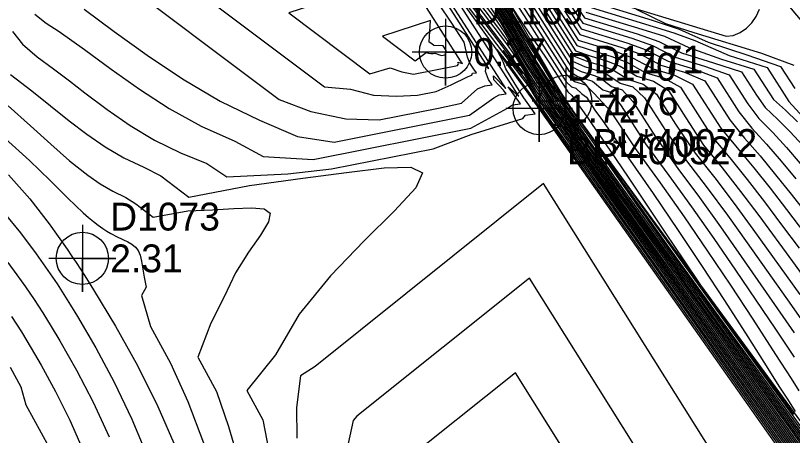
# Model space of a CAD drawing. Extents: x 2356077 to 2359823, y 225951 to 227822.
# Drawn here: x 2357516.8 to 2357586.5, y 226578.4 to 226616.1 of the extents above; entities that cross this region are included whole.
import ezdxf

# ---------------------------------------------------------------- set-up
doc = ezdxf.new("R2010")
doc.units = 0
for name, color, linetype in [('DTM Contours Major', 7, 'Continuous'), ('DTM Contours Minor', 7, 'Continuous'), ('Exist DTM Breakline', 7, 'Continuous'), ('Exist DTM Breakline Cogo Comment', 7, 'Continuous'), ('Exist DTM Breakline Cogo Elevation', 7, 'Continuous'), ('Exist DTM Breakline Cogo Number', 7, 'Continuous'), ('Exist DTM Breakline Cogo Point CELL', 7, 'Continuous'), ('Exist DTM Breakline Underwater', 7, 'Continuous'), ('Exist DTM Breakline Underwater Cogo Comment', 7, 'Continuous'), ('Exist DTM Breakline Underwater Cogo Elevation', 7, 'Continuous'), ('Exist DTM Breakline Underwater Cogo Number', 7, 'Continuous'), ('Exist DTM Breakline Underwater Cogo Point CELL', 7, 'Continuous'), ('Exist DTM Drainline', 7, 'Continuous'), ('Exist DTM Regular Point CELL', 7, 'Continuous'), ('Exist DTM Regular Point Cogo Elevation', 7, 'Continuous'), ('Exist DTM Regular Point Cogo Number', 7, 'Continuous'), ('Exist DTM Regular Point Underwater CELL', 7, 'Continuous'), ('Exist DTM Regular Point Underwater Cogo Elevation', 7, 'Continuous'), ('Exist DTM Regular Point Underwater Cogo Number', 7, 'Continuous')]:
    doc.layers.add(name, color=color, linetype=linetype)

msp = doc.modelspace()

# ---------------------------------------------------------------- linework, layer by layer
at = {"layer": 'DTM Contours Major'}
for points in [[(2357555.456, 226629.878), (2357566.789, 226611.993), (2357567.872, 226611.534), (2357568.923, 226611.214), (2357569.865, 226610.853), (2357571.069, 226610.037), (2357572.195, 226609.694), (2357573.258, 226608.725), (2357575.145, 226605.782), (2357577.029, 226603.05), (2357578.886, 226600.638), (2357580.701, 226598.17), (2357582.47, 226595.695), (2357586.453, 226590.054), (2357587.566, 226588.471)], [(2357548.839, 226628.934), (2357561.285, 226612.52), (2357561.687, 226611.836), (2357562.445, 226610.846), (2357563.55, 226608.996), (2357565.418, 226606.397), (2357567.452, 226603.532), (2357577.183, 226589.763), (2357583.101, 226581.413), (2357592.803, 226567.744)], [(2357524.517, 226620.56), (2357540.466, 226608.553), (2357543.284, 226607.5), (2357546.45, 226606.841), (2357549.443, 226606.729), (2357554.766, 226607.782), (2357556.83, 226608.237), (2357558.251, 226609.512), (2357558.911, 226609.796), (2357559.583, 226609.89), (2357559.262, 226610.35), (2357558.973, 226611.077), (2357559.048, 226611.516), (2357559.288, 226611.351), (2357552.52, 226621.904), (2357549.915, 226624.903), (2357548.097, 226628.268), (2357524.517, 226620.56)], [(2357557.632, 226621.579), (2357562.226, 226613.884), (2357563.558, 226611.701), (2357565.207, 226609.149), (2357565.487, 226608.689), (2357565.681, 226608.397), (2357565.855, 226608.098), (2357566.076, 226607.808), (2357566.289, 226607.496), (2357566.597, 226607.067), (2357568.432, 226604.396), (2357570.241, 226601.804), (2357573.93, 226596.684), (2357577.557, 226591.657), (2357578.489, 226590.341), (2357583.774, 226583.024), (2357588.922, 226575.871)], [(2357561.081, 226617.266), (2357561.982, 226615.887), (2357562.86, 226614.566), (2357563.727, 226613.281), (2357564.597, 226612.009), (2357565.475, 226610.661), (2357566.365, 226609.26), (2357566.745, 226608.928), (2357568.192, 226606.867), (2357568.573, 226606.318), (2357570.141, 226604.028), (2357571.795, 226601.575), (2357575.154, 226596.548), (2357576.755, 226594.158), (2357578.236, 226591.974), (2357579.098, 226590.724), (2357579.91, 226589.564), (2357580.691, 226588.462), (2357583.055, 226585.19), (2357586.628, 226580.272)], [(2357559.826, 226616.567), (2357562.668, 226611.808), (2357563.526, 226610.467), (2357564.551, 226608.912), (2357564.878, 226608.384), (2357565.138, 226607.954), (2357565.582, 226607.326), (2357565.9, 226606.891), (2357566.249, 226606.401), (2357567.376, 226604.774), (2357568.508, 226603.153), (2357569.678, 226601.495), (2357572.128, 226598.054), (2357583.831, 226581.677), (2357589.103, 226574.309)], [(2357568.078, 226616.935), (2357575.876, 226614.563), (2357577.772, 226613.877), (2357580.854, 226612.525), (2357584.266, 226611.441), (2357586.23, 226608.38), (2357587.492, 226606.964)], [(2357566.071, 226616.532), (2357567.445, 226614.396), (2357571.227, 226613.245), (2357572.837, 226612.654), (2357574.735, 226611.654), (2357576.852, 226611.01), (2357578.67, 226610.227), (2357580.916, 226606.725), (2357582.234, 226605.096), (2357583.638, 226603.496), (2357585.033, 226601.811), (2357586.438, 226600.05), (2357588.275, 226597.696)], [(2357516.113, 226607.991), (2357518.131, 226606.204), (2357519.953, 226604.55), (2357521.642, 226603.06), (2357523.263, 226601.765), (2357524.396, 226600.985), (2357525.535, 226600.317), (2357526.688, 226599.761), (2357527.575, 226599.183), (2357529.136, 226598.009), (2357532.256, 226598.55), (2357534.469, 226598.669), (2357536.37, 226598.776), (2357537.962, 226598.835), (2357539.102, 226598.731), (2357539.645, 226598.35), (2357539.489, 226597.565), (2357538.765, 226596.389), (2357537.705, 226594.856), (2357536.542, 226592.998), (2357535.508, 226590.848), (2357534.315, 226588.463), (2357533.158, 226585.424), (2357534.841, 226582.346), (2357535.909, 226579.183), (2357536.895, 226575.856)], [(2357516.413, 226589.077), (2357517.31, 226587.694), (2357518.199, 226586.245), (2357519.088, 226584.715), (2357520.386, 226582.334), (2357521.658, 226579.774), (2357522.861, 226577.054)]]:
    msp.add_lwpolyline(points, dxfattribs=at)
at = {"layer": 'DTM Contours Minor'}
for points in [[(2357522.945, 226616.67), (2357525.65, 226614.681), (2357528.603, 226612.552), (2357531.779, 226610.42), (2357535.152, 226608.424), (2357538.697, 226606.7), (2357542.099, 226605.229), (2357545.391, 226604.744), (2357557.535, 226607.147), (2357559.715, 226608.714), (2357560.221, 226608.996), (2357560.832, 226609.062), (2357560.59, 226609.408), (2357559.737, 226610.337), (2357559.707, 226610.692), (2357560.811, 226609.552), (2357546.867, 226631.292), (2357562.335, 226610.891), (2357560.564, 226612.97), (2357562.628, 226610.271), (2357563.385, 226609.004), (2357563.418, 226608.963), (2357565.27, 226606.365), (2357574.73, 226592.97), (2357581.938, 226582.789), (2357601.762, 226554.837)], [(2357554.903, 226630.068), (2357566.641, 226611.546), (2357567.573, 226611.078), (2357568.455, 226610.81), (2357569.237, 226610.531), (2357570.298, 226609.725), (2357571.247, 226609.436), (2357572.204, 226608.38), (2357574.243, 226605.2), (2357576.242, 226602.377), (2357578.187, 226599.768), (2357580.09, 226597.116), (2357581.942, 226594.472), (2357586.705, 226587.593)], [(2357549.754, 226629.139), (2357559.724, 226615.986), (2357560.706, 226614.559), (2357562.884, 226610.912), (2357563.511, 226609.938), (2357564.311, 226608.761), (2357564.638, 226608.252), (2357564.912, 226607.81), (2357565.392, 226607.131), (2357565.71, 226606.696), (2357566.039, 226606.233), (2357567.817, 226603.688), (2357569.726, 226600.983), (2357578.538, 226588.586), (2357584.333, 226580.459), (2357588.967, 226573.967)], [(2357556.194, 226629.395), (2357566.928, 226612.456), (2357568.169, 226611.99), (2357569.388, 226611.619), (2357570.474, 226611.2), (2357571.828, 226610.352), (2357573.139, 226609.954), (2357574.323, 226609.052), (2357576.055, 226606.352), (2357577.798, 226603.751), (2357579.569, 226601.529), (2357581.302, 226599.237), (2357582.996, 226596.918), (2357587.203, 226591.061)], [(2357549.128, 226629.023), (2357560.766, 226613.674), (2357561.588, 226612.548), (2357563.117, 226609.987), (2357563.466, 226609.415), (2357564.381, 226608.122), (2357564.677, 226607.679), (2357565.213, 226606.921), (2357565.825, 226606.067), (2357569.418, 226600.972), (2357575.673, 226592.132), (2357581.496, 226583.927), (2357589.364, 226572.868)], [(2357549.427, 226629.098), (2357560.245, 226614.829), (2357561.147, 226613.554), (2357562.999, 226610.452), (2357563.495, 226609.675), (2357564.202, 226608.651), (2357564.512, 226608.188), (2357564.797, 226607.741), (2357565.3, 226607.03), (2357565.613, 226606.599), (2357565.936, 226606.146), (2357568.301, 226602.775), (2357572.675, 226596.598), (2357579.934, 226586.376), (2357588.226, 226574.739)], [(2357554.18, 226628.429), (2357562.584, 226614.354), (2357564.231, 226611.657), (2357565.369, 226609.818), (2357565.789, 226609.145), (2357566.247, 226608.427), (2357566.626, 226607.857), (2357567.196, 226607.047), (2357568.108, 226605.78), (2357580.149, 226589.082), (2357593.175, 226570.978)], [(2357556.993, 226628.815), (2357567.06, 226612.929), (2357568.465, 226612.446), (2357569.85, 226612.025), (2357571.073, 226611.559), (2357572.576, 226610.671), (2357574.077, 226610.215), (2357575.398, 226609.364), (2357576.974, 226606.907), (2357578.555, 226604.466), (2357580.241, 226602.429), (2357581.891, 226600.311), (2357583.514, 226598.145), (2357586.54, 226594.017), (2357587.956, 226592.075)], [(2357559.359, 226625.763), (2357567.188, 226613.407), (2357568.762, 226612.902), (2357570.31, 226612.431), (2357571.665, 226611.924), (2357573.312, 226610.994), (2357575.01, 226610.478), (2357576.482, 226609.662), (2357579.329, 226605.223), (2357580.91, 226603.323), (2357582.478, 226601.378), (2357584.027, 226599.369), (2357585.568, 226597.319), (2357587.131, 226595.224)], [(2357560.087, 226625.296), (2357567.314, 226613.89), (2357570.77, 226612.838), (2357572.254, 226612.286), (2357574.035, 226611.32), (2357575.936, 226610.742), (2357577.574, 226609.948), (2357580.118, 226605.98), (2357581.576, 226604.211), (2357583.062, 226602.439), (2357584.534, 226600.59), (2357586.01, 226598.68), (2357587.71, 226596.449)], [(2357556.344, 226624.536), (2357562.068, 226614.952), (2357564.092, 226611.759), (2357566.123, 226608.417), (2357568.546, 226605.054), (2357570.887, 226601.69), (2357573.222, 226598.373), (2357575.571, 226595.099), (2357580.622, 226588.101), (2357584.447, 226582.825), (2357588.424, 226577.32)], [(2357532.92, 226618.455), (2357544.529, 226609.715), (2357546.852, 226609.496), (2357548.938, 226608.948), (2357550.99, 226608.854), (2357552.886, 226608.944), (2357554.552, 226609.295), (2357555.901, 226609.895), (2357557.426, 226610.627), (2357557.744, 226610.764), (2357557.826, 226610.942), (2357558.167, 226610.959), (2357557.941, 226611.284), (2357557.578, 226611.833), (2357557.366, 226612.358), (2357557.064, 226613.712), (2357555.961, 226615.432), (2357554.785, 226617.168), (2357552.918, 226619.114), (2357551.35, 226621.558), (2357550.083, 226624.065), (2357532.92, 226618.455)], [(2357556.779, 226623.542), (2357562.165, 226614.522), (2357564.115, 226611.493), (2357565.995, 226608.364), (2357568.308, 226605.155), (2357572.739, 226598.839), (2357574.905, 226595.796), (2357580.776, 226587.656), (2357586.11, 226580.275), (2357591.886, 226572.255)], [(2357518.51, 226616.224), (2357519.545, 226615.419), (2357520.69, 226614.66), (2357521.825, 226613.873), (2357522.966, 226613.056), (2357525.381, 226611.296), (2357527.914, 226609.498), (2357530.591, 226607.758), (2357533.438, 226606.167), (2357536.478, 226604.822), (2357539.013, 226603.435), (2357543.511, 226603.189), (2357557.672, 226605.991), (2357560.97, 226607.779), (2357561.414, 226608.082), (2357562.126, 226608.167), (2357561.599, 226608.923), (2357561.01, 226609.689), (2357561.97, 226608.853), (2357553.43, 226622.166), (2357562.903, 226609.673), (2357564.017, 226607.808), (2357565.069, 226606.319), (2357565.723, 226605.453), (2357568.038, 226602.199), (2357574.148, 226593.558), (2357583.703, 226580.04), (2357598.537, 226559.098)], [(2357557.195, 226622.578), (2357562.15, 226614.279), (2357563.586, 226611.902), (2357565.371, 226609.142), (2357565.623, 226608.725), (2357565.801, 226608.451), (2357565.954, 226608.189), (2357566.146, 226607.938), (2357566.335, 226607.661), (2357566.6, 226607.292), (2357568.604, 226604.375), (2357570.541, 226601.609), (2357578.409, 226590.707), (2357579.228, 226589.553), (2357584.016, 226582.937), (2357589.422, 226575.434)], [(2357559.271, 226622.492), (2357566.471, 226611.132), (2357567.271, 226610.624), (2357568.599, 226610.22), (2357569.512, 226609.418), (2357570.295, 226609.18), (2357571.167, 226608.009), (2357573.357, 226604.593), (2357575.44, 226601.74), (2357577.478, 226598.922), (2357579.476, 226596.07), (2357581.422, 226593.235), (2357585.012, 226587.94), (2357586.709, 226585.417)], [(2357558.07, 226620.578), (2357562.306, 226613.484), (2357563.543, 226611.476), (2357565.064, 226609.121), (2357565.359, 226608.638), (2357565.563, 226608.34), (2357565.754, 226608.008), (2357566.001, 226607.687), (2357566.229, 226607.351), (2357566.564, 226606.882), (2357568.24, 226604.444), (2357569.905, 226602.06), (2357571.579, 226599.712), (2357576.703, 226592.61), (2357577.771, 226591.106), (2357583.524, 226583.121), (2357590.089, 226573.985)], [(2357541.322, 226616.349), (2357548.591, 226610.876), (2357550.416, 226611.408), (2357551.462, 226611.047), (2357552.528, 226610.841), (2357556.466, 226611.62), (2357556.534, 226611.695), (2357556.551, 226611.787), (2357556.5, 226611.908), (2357556.917, 226611.79), (2357556.747, 226612.038), (2357553.684, 226616.813), (2357552.324, 226617.051), (2357552.069, 226619.862), (2357541.322, 226616.349)], [(2357558.508, 226619.576), (2357562.389, 226613.078), (2357563.534, 226611.237), (2357564.932, 226609.075), (2357565.236, 226608.58), (2357565.474, 226608.172), (2357565.653, 226607.92), (2357565.921, 226607.572), (2357566.157, 226607.222), (2357566.508, 226606.73), (2357568.035, 226604.511), (2357569.56, 226602.328), (2357571.112, 226600.135), (2357575.85, 226593.56), (2357577.053, 226591.873), (2357586.365, 226578.914), (2357591.077, 226572.343)], [(2357560.666, 226619.59), (2357563.676, 226614.861), (2357566.246, 226610.805), (2357566.963, 226610.171), (2357567.948, 226609.872), (2357568.734, 226609.108), (2357569.454, 226608.331), (2357570.184, 226607.554), (2357572.513, 226604.035), (2357574.676, 226601.07), (2357576.814, 226598.03), (2357578.916, 226594.953), (2357580.972, 226591.875), (2357582.972, 226588.835), (2357585.034, 226585.663), (2357586.419, 226583.508), (2357587.126, 226582.397)], [(2357558.947, 226618.574), (2357562.476, 226612.664), (2357563.53, 226610.987), (2357564.806, 226609.019), (2357565.116, 226608.517), (2357565.362, 226608.1), (2357565.551, 226607.832), (2357565.838, 226607.462), (2357566.077, 226607.103), (2357566.434, 226606.604), (2357567.821, 226604.591), (2357569.21, 226602.602), (2357570.632, 226600.592), (2357572.077, 226598.567), (2357575.013, 226594.487), (2357590.417, 226573.001)], [(2357560.956, 226618.428), (2357562.734, 226615.667), (2357566.224, 226610.16), (2357566.711, 226609.701), (2357567.104, 226609.582), (2357567.643, 226609.061), (2357568.054, 226608.768), (2357568.809, 226607.614), (2357569.477, 226606.667), (2357571.767, 226603.386), (2357574.038, 226600.115), (2357576.285, 226596.8), (2357578.441, 226593.556), (2357580.44, 226590.5), (2357582.533, 226587.25), (2357583.977, 226584.975), (2357585.392, 226582.729), (2357586.085, 226581.637), (2357586.797, 226580.531)], [(2357559.387, 226617.571), (2357562.569, 226612.241), (2357563.528, 226610.729), (2357564.68, 226608.962), (2357564.997, 226608.451), (2357565.25, 226608.027), (2357565.449, 226607.745), (2357565.751, 226607.356), (2357565.991, 226606.994), (2357566.346, 226606.496), (2357567.601, 226604.68), (2357568.859, 226602.878), (2357570.153, 226601.047), (2357571.478, 226599.186), (2357589.759, 226573.656)], [(2357566.844, 226617.358), (2357567.86, 226615.909), (2357572.584, 226614.472), (2357574.546, 226613.781), (2357576.584, 226612.764), (2357579.456, 226611.857), (2357581.973, 226611.041), (2357583.315, 226608.948), (2357584.092, 226607.842), (2357585.219, 226606.783), (2357586.34, 226605.646), (2357587.471, 226604.427)], [(2357568.285, 226617.418), (2357573.937, 226615.699), (2357576.364, 226614.895), (2357578.962, 226613.717), (2357582.451, 226612.585), (2357585.476, 226611.543), (2357586.746, 226609.562)], [(2357559.201, 226617.145), (2357560.266, 226615.564), (2357562.773, 226611.366), (2357563.521, 226610.203), (2357564.418, 226608.865), (2357564.759, 226608.317), (2357565.025, 226607.881), (2357565.487, 226607.229), (2357565.806, 226606.792), (2357566.145, 226606.316), (2357568.16, 226603.424), (2357569.21, 226601.935), (2357571.434, 226598.803), (2357580.626, 226585.906), (2357589.703, 226573.202)], [(2357566.33, 226616.805), (2357567.579, 226614.901), (2357571.682, 226613.653), (2357573.414, 226613.026), (2357575.397, 226611.999), (2357577.753, 226611.282), (2357579.77, 226610.499), (2357581.72, 226607.458), (2357582.886, 226605.977), (2357584.207, 226604.548), (2357585.521, 226603.032), (2357586.849, 226601.43)], [(2357566.587, 226617.081), (2357567.716, 226615.406), (2357572.134, 226614.062), (2357573.983, 226613.403), (2357575.997, 226612.363), (2357578.632, 226611.561), (2357580.874, 226610.767), (2357582.531, 226608.182), (2357583.531, 226606.854), (2357584.766, 226605.596), (2357585.996, 226604.251), (2357587.239, 226602.819)], [(2357571.433, 226617.029), (2357580.588, 226614.245), (2357581.228, 226614.324), (2357581.861, 226614.594), (2357582.41, 226614.966), (2357582.88, 226615.438), (2357583.274, 226616.011), (2357583.596, 226616.683)], [(2357572.504, 226616.681), (2357575.143, 226615.395), (2357577.697, 226614.578), (2357583.765, 226612.732), (2357586.678, 226611.658)], [(2357567.995, 226616.414), (2357573.008, 226614.889), (2357575.049, 226614.243), (2357577.227, 226613.231), (2357580.179, 226612.184), (2357583.084, 226611.297), (2357584.838, 226608.561), (2357585.904, 226607.592), (2357586.981, 226606.559)], [(2357549.724, 226614.243), (2357552.654, 226612.038), (2357553.668, 226612.795), (2357553.877, 226612.739), (2357554.08, 226612.709), (2357554.268, 226612.705), (2357554.43, 226612.727), (2357555.021, 226612.517), (2357555.323, 226612.577), (2357555.378, 226612.623), (2357555.402, 226612.658), (2357555.41, 226612.676), (2357555.437, 226612.974), (2357555.166, 226613.396), (2357554.357, 226613.428), (2357554.159, 226613.574), (2357553.93, 226613.703), (2357554.055, 226615.659), (2357549.724, 226614.243)], [(2357516.5, 226614.684), (2357517.406, 226613.539), (2357518.717, 226612.393), (2357520.202, 226611.322), (2357521.624, 226610.249), (2357523.018, 226609.178), (2357525.021, 226607.674), (2357527.091, 226606.236), (2357529.271, 226604.919), (2357531.603, 226603.775), (2357533.967, 226602.812), (2357535.744, 226601.606), (2357541.225, 226601.874), (2357545.146, 226602.33), (2357554.293, 226604.14), (2357557.681, 226605.431), (2357562.325, 226606.865), (2357562.582, 226607.161), (2357563.427, 226607.263), (2357562.717, 226608.282), (2357562.425, 226608.718), (2357561.649, 226609.929), (2357560.803, 226611.317), (2357560.553, 226611.962), (2357560.298, 226612.487), (2357559.993, 226613.041), (2357560.039, 226613.011), (2357560.219, 226612.791), (2357560.511, 226612.413), (2357561.337, 226611.305), (2357562.399, 226609.85), (2357563.968, 226607.664), (2357566.757, 226603.735), (2357586.469, 226575.861)], [(2357516.343, 226610.803), (2357518.235, 226609.345), (2357521.601, 226606.648), (2357523.187, 226605.436), (2357524.825, 226604.311), (2357526.517, 226603.322), (2357528.294, 226602.487), (2357529.828, 226601.708), (2357532.357, 226599.804), (2357537.793, 226600.828), (2357542.57, 226601.502), (2357546.512, 226602.018), (2357549.87, 226602.425), (2357552.264, 226602.489), (2357553.315, 226601.972), (2357552.734, 226600.633), (2357550.815, 226598.552), (2357548.081, 226595.87), (2357545.056, 226592.73), (2357542.264, 226589.273), (2357540.119, 226585.628), (2357537.544, 226582.419), (2357538.979, 226579.794), (2357539.524, 226577.022)], [(2357515.856, 226605.076), (2357518.026, 226603.098), (2357519.891, 226601.286), (2357521.492, 226599.695), (2357522.871, 226598.382), (2357523.34, 226597.97), (2357523.786, 226597.602), (2357524.209, 226597.277), (2357524.61, 226596.99), (2357524.992, 226596.74), (2357525.356, 226596.523), (2357525.907, 226596.232), (2357526.856, 226595.784), (2357527.24, 226595.566), (2357527.557, 226595.314), (2357527.8, 226594.999), (2357527.975, 226594.577), (2357528.1, 226594.046), (2357528.334, 226592.616), (2357528.514, 226591.698), (2357528.097, 226590.967), (2357528.911, 226588.175), (2357530.709, 226584.887), (2357532.244, 226581.448), (2357533.657, 226577.732)], [(2357516.145, 226601.801), (2357518.064, 226599.632), (2357519.805, 226597.407), (2357521.426, 226595.122), (2357521.824, 226594.533), (2357522.219, 226593.939), (2357523.006, 226592.729), (2357523.793, 226591.482), (2357525.773, 226588.195), (2357527.725, 226584.681), (2357529.561, 226580.999), (2357531.195, 226577.21)], [(2357564.197, 226601.014), (2357543.682, 226584.589), (2357542.384, 226583.737), (2357541.999, 226580.896), (2357542.05, 226578.156)], [(2357590.463, 226559.132), (2357564.197, 226601.014)], [(2357515.697, 226598.439), (2357517.235, 226596.578), (2357518.64, 226594.708), (2357519.276, 226593.814), (2357519.897, 226592.912), (2357520.508, 226591.996), (2357521.114, 226591.058), (2357521.721, 226590.091), (2357522.334, 226589.088), (2357523.986, 226586.256), (2357525.645, 226583.166), (2357527.24, 226579.852), (2357528.701, 226576.352)], [(2357516.087, 226593.922), (2357516.903, 226592.831), (2357517.693, 226591.724), (2357518.467, 226590.59), (2357519.232, 226589.417), (2357519.998, 226588.191), (2357520.773, 226586.899), (2357522.265, 226584.268), (2357523.759, 226581.381), (2357525.194, 226578.261)], [(2357562.93, 226592.517), (2357547.432, 226580.109), (2357547.109, 226579.73), (2357546.649, 226577.658)], [(2357582.772, 226560.878), (2357562.93, 226592.517)], [(2357523.24, 226571.065), (2357517.738, 226581.124), (2357517.302, 226582.735), (2357516.332, 226584.493)], [(2357561.663, 226584.02), (2357551.182, 226575.629)], [(2357575.082, 226562.623), (2357561.663, 226584.02)]]:
    msp.add_lwpolyline(points, dxfattribs=at)
at = {"layer": 'Exist DTM Breakline'}
msp.add_lwpolyline([(2357651.399, 226483.521), (2357563.8, 226607.748), (2357545.521, 226633.163)], dxfattribs=at)
at = {"layer": 'Exist DTM Breakline Cogo Point CELL'}
msp.add_lwpolyline([(2357563.8, 226610.748), (2357563.8, 226604.748), (2357563.8, 226607.748), (2357566.8, 226607.748), (2357560.8, 226607.748)], dxfattribs=at)
msp.add_circle((2357563.8, 226607.748), 2.344, dxfattribs=at)
at = {"layer": 'Exist DTM Breakline Underwater'}
msp.add_lwpolyline([(2357654.397, 226488.155), (2357566.184, 226608.403), (2357552.055, 226632.945)], dxfattribs=at)
at = {"layer": 'Exist DTM Breakline Underwater Cogo Point CELL'}
msp.add_lwpolyline([(2357566.184, 226611.403), (2357566.184, 226605.403), (2357566.184, 226608.403), (2357569.184, 226608.403), (2357563.184, 226608.403)], dxfattribs=at)
msp.add_circle((2357566.184, 226608.403), 2.344, dxfattribs=at)
at = {"layer": 'Exist DTM Drainline'}
msp.add_spline([(2357699.586, 226858.192), (2357670.366, 226820.782), (2357623.327, 226796.892), (2357587.218, 226772.268), (2357568.803, 226744.252), (2357555.19, 226717.62), (2357555.017, 226695.126), (2357553.473, 226672.759), (2357563.697, 226642.736), (2357576.526, 226627.993), (2357663.798, 226499.169), (2357732.721, 226415.647), (2357803.211, 226342.215), (2357874.586, 226264.309)], degree=3, dxfattribs=at)
at = {"layer": 'Exist DTM Regular Point CELL'}
msp.add_lwpolyline([(2357522.785, 226597.295), (2357522.785, 226591.295), (2357522.785, 226594.295), (2357525.785, 226594.295), (2357519.785, 226594.295)], dxfattribs=at)
msp.add_circle((2357522.785, 226594.295), 2.344, dxfattribs=at)
at = {"layer": 'Exist DTM Regular Point Underwater CELL'}
msp.add_lwpolyline([(2357555.396, 226615.822), (2357555.396, 226609.822), (2357555.396, 226612.822), (2357558.396, 226612.822), (2357552.396, 226612.822)], dxfattribs=at)
msp.add_circle((2357555.396, 226612.822), 2.344, dxfattribs=at)

# ---------------------------------------------------------------- texts
at = {"layer": 'Exist DTM Breakline Cogo Comment'}
msp.add_text('BL*40052', height=2.5, dxfattribs=at).set_placement((2357566.3, 226602.748))
at = {"layer": 'Exist DTM Breakline Cogo Elevation'}
msp.add_text('1.72', height=2.5, dxfattribs=at).set_placement((2357566.3, 226606.498))
at = {"layer": 'Exist DTM Breakline Cogo Number'}
msp.add_text('D1170', height=2.5, dxfattribs=at).set_placement((2357566.3, 226610.248))
at = {"layer": 'Exist DTM Breakline Underwater Cogo Comment'}
msp.add_text('BL*40072', height=2.5, dxfattribs=at).set_placement((2357568.684, 226603.403))
at = {"layer": 'Exist DTM Breakline Underwater Cogo Elevation'}
msp.add_text('-1.76', height=2.5, dxfattribs=at).set_placement((2357568.684, 226607.153))
at = {"layer": 'Exist DTM Breakline Underwater Cogo Number'}
msp.add_text('D1171', height=2.5, dxfattribs=at).set_placement((2357568.684, 226610.903))
at = {"layer": 'Exist DTM Regular Point Cogo Elevation'}
msp.add_text('2.31', height=2.5, dxfattribs=at).set_placement((2357525.285, 226593.045))
at = {"layer": 'Exist DTM Regular Point Cogo Number'}
msp.add_text('D1073', height=2.5, dxfattribs=at).set_placement((2357525.285, 226596.795))
at = {"layer": 'Exist DTM Regular Point Underwater Cogo Elevation'}
msp.add_text('0.27', height=2.5, dxfattribs=at).set_placement((2357557.896, 226611.572))
at = {"layer": 'Exist DTM Regular Point Underwater Cogo Number'}
msp.add_text('D1169', height=2.5, dxfattribs=at).set_placement((2357557.896, 226615.322))

doc.saveas('drawing.dxf')
